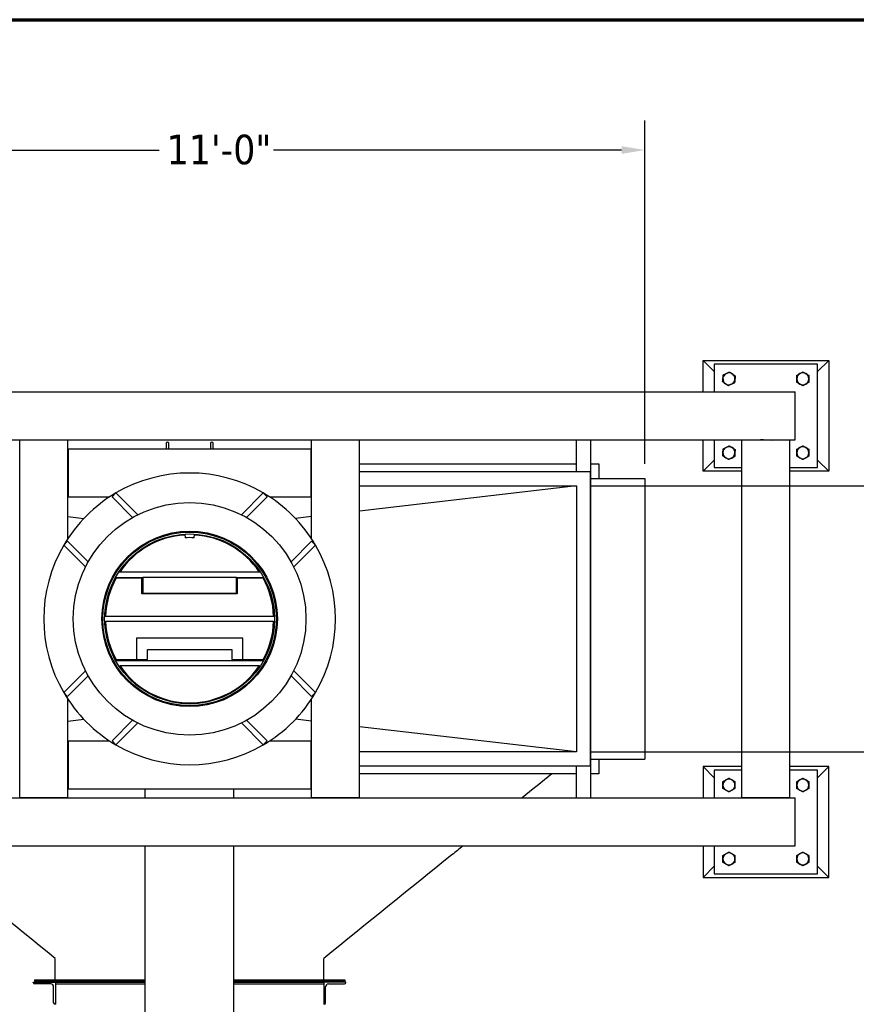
# Model space of a CAD drawing. Header units: inches. Extents: x 24 to 1128, y -94 to 748.
# Tile 497 of 546: x 509 to 622, y 615 to 748. Entities that reach past the tile are written whole.
import ezdxf

# ---------------------------------------------------------------- set-up
doc = ezdxf.new("R2010")
doc.units = ezdxf.units.IN
doc.header["$LTSCALE"] = 32
doc.header["$MEASUREMENT"] = 0
for name, color, linetype, lineweight in [('Border (ANSI)', 7, 'Continuous', 70), ('Dimension (ANSI)', 7, 'Continuous', 25), ('Visible (ANSI)', 7, 'Continuous', 30)]:
    doc.layers.add(name, color=color, linetype=linetype, lineweight=lineweight)
doc.styles.add('Note Text (ANSI)', font='tahoma.ttf')
doc.dimstyles.new('Architectural (ANSI)', dxfattribs={"dimscale": 32, "dimtxt": 0.125, "dimasz": 0.098425, "dimexe": 0.125, "dimexo": 0.0625, "dimgap": 0.031496, "dimtad": 0, "dimtih": 1, "dimtoh": 1, "dimdec": 4, "dimrnd": 1e-08, "dimzin": 3, "dimdsep": 46, "dimlunit": 4, "dimtxsty": 'Note Text (ANSI)', "dimcen": 0.09, "dimdle": 0.393701, "dimclrd": 256, "dimclre": 256, "dimclrt": 256, "dimadec": 0, "dimazin": 3, "dimtfac": 0.96, "dimtofl": 0, "dimtmove": 0, "dimatfit": 3, "dimfxl": 1, "dimfrac": 2, "dimtolj": 1, "dimtzin": 12, "dimlwd": -1, "dimlwe": -1, "dimarcsym": 0})

# ---------------------------------------------------------------- blocks, each defined once
blk = doc.blocks.new('Borders SUPERIOR BORDER')
at = {"layer": 'Border (ANSI)'}
blk.add_line((0.75, 23.375), (35.25, 23.375), dxfattribs=at)
blk = doc.blocks.new('*D18')
at = {"layer": 'Defpoints', "color": 0, "transparency": 16777216}
for p in [(593.6, 730.35), (461.6, 685.87), (593.6, 685.87)]:
    blk.add_point(p, dxfattribs=at)
at = {"layer": 'Dimension (ANSI)', "transparency": 16777216}
for p, q in [((461.6, 687.87), (461.6, 734.35)), ((593.6, 687.87), (593.6, 734.35)), ((464.75, 730.35), (527.86, 730.35)), ((590.45, 730.35), (543.34, 730.35))]:
    blk.add_line(p, q, dxfattribs=at)
for points in [[(464.75, 730.88), (464.75, 729.83), (461.6, 730.35)], [(590.45, 730.88), (590.45, 729.83), (593.6, 730.35)]]:
    blk.add_solid(points, dxfattribs=at)
at = {"layer": 'Dimension (ANSI)', "transparency": 16777216, "insert": (528.87, 732.43), "char_height": 4, "attachment_point": 1, "style": 'Note Text (ANSI)'}
blk.add_mtext('\\A1;11\'-0"', dxfattribs=at)
blk = doc.blocks.new('*D19')
at = {"layer": 'Defpoints', "color": 0, "transparency": 16777216}
for p in [(584.35, 684.87), (584.35, 648.87), (648.36, 648.87)]:
    blk.add_point(p, dxfattribs=at)
at = {"layer": 'Dimension (ANSI)', "transparency": 16777216}
for p, q in [((586.35, 684.87), (652.36, 684.87)), ((648.36, 681.72), (648.36, 669.96)), ((648.36, 652.02), (648.36, 663.78)), ((586.35, 648.87), (652.36, 648.87))]:
    blk.add_line(p, q, dxfattribs=at)
for points in [[(647.83, 681.72), (648.88, 681.72), (648.36, 684.87)], [(647.83, 652.02), (648.88, 652.02), (648.36, 648.87)]]:
    blk.add_solid(points, dxfattribs=at)
at = {"layer": 'Dimension (ANSI)', "transparency": 16777216, "insert": (642.96, 668.95), "char_height": 4, "attachment_point": 1, "style": 'Note Text (ANSI)'}
blk.add_mtext('\\A1;3\'-0"', dxfattribs=at)

msp = doc.modelspace()

# ---------------------------------------------------------------- linework, layer by layer
at = {"layer": 'Visible (ANSI)'}
for p, q in [((601.47679, 697.62041), (601.47679, 701.87041)), ((601.47679, 701.87041), (618.47679, 701.87041)), ((601.47679, 701.87041), (602.97679, 700.37041)), ((602.97679, 701.37041), (602.97679, 697.62041)), ((616.97679, 701.37041), (602.97679, 701.37041)), ((618.47679, 701.87041), (616.97679, 700.37041)), ((616.97679, 687.37041), (616.97679, 701.37041)), ((618.47679, 701.87041), (618.47679, 686.87041)), ((450.01179, 697.62041), (613.94179, 697.62041)), ((613.94179, 691.12041), (613.94179, 697.62041)), ((450.01179, 691.12041), (613.94179, 691.12041)), ((508.97679, 642.68041), (508.97679, 691.06041)), ((515.47679, 691.06041), (508.97679, 691.06041)), ((511.915, 691.06041), (511.915, 691.12041)), ((512.53858, 691.12041), (512.53858, 691.06041)), ((515.47679, 677.72456), (515.47679, 691.06041)), ((528.78929, 690.62991), (528.78929, 689.87041)), ((529.16429, 689.87041), (529.16429, 690.62991)), ((534.78929, 690.62991), (534.78929, 689.87041)), ((535.16429, 689.87041), (535.16429, 690.62991)), ((548.47679, 677.72456), (548.47679, 691.06041)), ((554.97679, 691.06041), (548.47679, 691.06041)), ((551.415, 691.06041), (551.415, 691.12041)), ((552.03858, 691.12041), (552.03858, 691.06041)), ((554.97679, 642.68041), (554.97679, 691.06041)), ((584.35179, 686.77041), (584.35179, 691.12041)), ((586.27179, 642.62041), (586.27179, 691.12041)), ((601.47679, 686.87041), (601.47679, 691.12041)), ((602.97679, 691.12041), (602.97679, 687.37041)), ((613.22679, 691.06041), (606.72679, 691.06041)), ((606.72679, 642.68041), (606.72679, 691.06041)), ((606.78929, 691.06041), (606.78929, 691.12041)), ((609.17991, 691.12041), (609.17991, 691.06041)), ((609.665, 691.11674), (609.25248, 691.11674)), ((609.665, 691.06041), (609.665, 691.12041)), ((610.28858, 691.12041), (610.28858, 691.06041)), ((612.97429, 691.08679), (610.79429, 691.08679)), ((611.39829, 691.08679), (611.39829, 691.12041)), ((611.7126, 691.08679), (611.7126, 691.12041)), ((611.74718, 691.12041), (611.71356, 691.08679)), ((613.22679, 642.68041), (613.22679, 691.06041)), ((515.53679, 689.87041), (515.53679, 683.37041)), ((548.41679, 689.87041), (515.53679, 689.87041)), ((548.41679, 683.37041), (548.41679, 689.87041)), ((601.47679, 686.87041), (602.97679, 688.37041)), ((618.47679, 686.87041), (616.97679, 688.37041)), ((515.47679, 687.87141), (515.53679, 687.87141)), ((515.47679, 686.9322), (515.53679, 686.9322)), ((548.41679, 687.87141), (548.47679, 687.87141)), ((548.41679, 686.9322), (548.47679, 686.9322)), ((554.97679, 687.87141), (584.35179, 687.87141)), ((586.25179, 686.77041), (554.97679, 686.77041)), ((586.25179, 646.97041), (586.25179, 686.77041)), ((586.27179, 687.87141), (587.35279, 687.87141)), ((587.35279, 687.87141), (587.35279, 685.87041)), ((606.72679, 686.87041), (601.47679, 686.87041)), ((602.97679, 687.37041), (606.72679, 687.37041)), ((613.22679, 687.37041), (616.97679, 687.37041)), ((618.47679, 686.87041), (613.22679, 686.87041)), ((515.53679, 686.30862), (515.47679, 686.30862)), ((548.47679, 686.30862), (548.41679, 686.30862)), ((586.27179, 685.87041), (593.60179, 685.87041)), ((593.60179, 685.87041), (593.60179, 647.87041)), ((515.47679, 684.87041), (515.53679, 684.87041)), ((521.47158, 683.38603), (522.00191, 683.91636)), ((522.00191, 683.91636), (524.95149, 680.96678)), ((539.00209, 680.96678), (541.95167, 683.91636)), ((541.95167, 683.91636), (542.482, 683.38603)), ((548.41679, 684.87041), (548.47679, 684.87041)), ((554.97679, 684.87041), (584.35179, 684.87041)), ((584.35179, 684.87041), (554.97679, 681.47009)), ((584.35179, 684.87041), (584.35179, 648.87041)), ((521.12264, 683.37041), (515.53679, 683.37041)), ((524.25819, 680.59942), (521.47158, 683.38603)), ((542.482, 683.38603), (539.69539, 680.59942)), ((548.41679, 683.37041), (542.83094, 683.37041)), ((515.47679, 680.71768), (517.65118, 680.46598)), ((548.47679, 680.71768), (546.3024, 680.46598)), ((514.93084, 676.84529), (515.46117, 677.37562)), ((515.46117, 677.37562), (518.24778, 674.58901)), ((527.1413, 677.71631), (527.23603, 677.62158)), ((527.23603, 677.62158), (527.4724, 677.85795)), ((531.32482, 678.35191), (531.35317, 677.85272)), ((532.60041, 677.85272), (532.62876, 678.35191)), ((536.48118, 677.85795), (536.71755, 677.62158)), ((536.71755, 677.62158), (536.81229, 677.71631)), ((545.7058, 674.58901), (548.49241, 677.37562)), ((548.49241, 677.37562), (549.02274, 676.84529)), ((517.88042, 673.89571), (514.93084, 676.84529)), ((549.02274, 676.84529), (546.07316, 673.89571)), ((521.94637, 672.49541), (525.64485, 672.49541)), ((525.51985, 672.37041), (522.01985, 672.37041)), ((522.40551, 673.24541), (522.55607, 673.24541)), ((522.55607, 673.24541), (541.39751, 673.24541)), ((525.51985, 670.24541), (525.51985, 672.37041)), ((525.64485, 672.37041), (525.51985, 672.37041)), ((525.64485, 672.49541), (525.64485, 670.37041)), ((538.30873, 672.49541), (525.64485, 672.49541)), ((538.30873, 670.37041), (538.30873, 672.49541)), ((538.30873, 672.49541), (542.00721, 672.49541)), ((538.43373, 672.37041), (538.30873, 672.37041)), ((538.43373, 672.37041), (538.43373, 670.24541)), ((541.93373, 672.37041), (538.43373, 672.37041)), ((541.39751, 673.24541), (541.54807, 673.24541)), ((520.98925, 671.3748), (521.22562, 671.61117)), ((521.22562, 671.61117), (521.13089, 671.7059)), ((542.82269, 671.7059), (542.72796, 671.61117)), ((542.72796, 671.61117), (542.96433, 671.3748)), ((538.43373, 670.24541), (525.51985, 670.24541)), ((525.64485, 670.37041), (538.30873, 670.37041)), ((520.48291, 667.24541), (520.60797, 667.24541)), ((520.60797, 667.24541), (543.34561, 667.24541)), ((543.34561, 667.24541), (543.47068, 667.24541)), ((520.48291, 666.49541), (520.60797, 666.49541)), ((543.34561, 666.49541), (520.60797, 666.49541)), ((543.34561, 666.49541), (543.47068, 666.49541)), ((524.76985, 664.24541), (524.76985, 661.37041)), ((539.18373, 664.24541), (524.76985, 664.24541)), ((539.18373, 661.37041), (539.18373, 664.24541)), ((526.26985, 662.74541), (537.68373, 662.74541)), ((526.26985, 661.37041), (526.26985, 662.74541)), ((537.68373, 662.74541), (537.68373, 661.37041)), ((521.22562, 662.12965), (520.98925, 662.36602)), ((521.13089, 662.03491), (521.22562, 662.12965)), ((522.01985, 661.37041), (524.76985, 661.37041)), ((524.76985, 661.37041), (526.26985, 661.37041)), ((525.64485, 661.37041), (525.64485, 661.24541)), ((537.68373, 661.37041), (539.18373, 661.37041)), ((538.30873, 661.24541), (538.30873, 661.37041)), ((539.18373, 661.37041), (541.93373, 661.37041)), ((542.96433, 662.36602), (542.72796, 662.12965)), ((542.72796, 662.12965), (542.82269, 662.03491)), ((521.94637, 661.24541), (525.64485, 661.24541)), ((522.40551, 660.49541), (522.55607, 660.49541)), ((541.39751, 660.49541), (522.55607, 660.49541)), ((525.64485, 661.24541), (538.30873, 661.24541)), ((538.30873, 661.24541), (542.00721, 661.24541)), ((541.39751, 660.49541), (541.54807, 660.49541)), ((514.93084, 656.89553), (517.88042, 659.84511)), ((518.24778, 659.15181), (515.46117, 656.3652)), ((548.49241, 656.3652), (545.7058, 659.15181)), ((546.07316, 659.84511), (549.02274, 656.89553)), ((515.46117, 656.3652), (514.93084, 656.89553)), ((515.47679, 642.68041), (515.47679, 656.01626)), ((525.97679, 657.20653), (525.97679, 657.0597)), ((527.23603, 656.11924), (527.1413, 656.02451)), ((527.4724, 655.88287), (527.23603, 656.11924)), ((536.71755, 656.11924), (536.48118, 655.88287)), ((536.81229, 656.02451), (536.71755, 656.11924)), ((537.97679, 657.20653), (537.97679, 657.0597)), ((548.47679, 642.68041), (548.47679, 656.01626)), ((549.02274, 656.89553), (548.49241, 656.3652)), ((531.33191, 655.5137), (531.32482, 655.38891)), ((532.62876, 655.38891), (532.62167, 655.5137)), ((515.47679, 653.02314), (517.65118, 653.27484)), ((548.47679, 653.02314), (546.3024, 653.27484)), ((521.47158, 650.35479), (524.25819, 653.1414)), ((524.95149, 652.77404), (522.00191, 649.82446)), ((541.95167, 649.82446), (539.00209, 652.77404)), ((539.69539, 653.1414), (542.482, 650.35479)), ((584.35179, 648.87041), (554.97679, 652.27073)), ((515.53679, 650.37041), (521.12264, 650.37041)), ((515.53679, 650.37041), (515.53679, 643.87041)), ((522.00191, 649.82446), (521.47158, 650.35479)), ((542.482, 650.35479), (541.95167, 649.82446)), ((542.83094, 650.37041), (548.41679, 650.37041)), ((548.41679, 643.87041), (548.41679, 650.37041)), ((515.53679, 648.87041), (515.47679, 648.87041)), ((548.47679, 648.87041), (548.41679, 648.87041)), ((584.35179, 648.87041), (554.97679, 648.87041)), ((515.47679, 647.4322), (515.53679, 647.4322)), ((515.53679, 646.80862), (515.47679, 646.80862)), ((548.41679, 647.4322), (548.47679, 647.4322)), ((548.47679, 646.80862), (548.41679, 646.80862)), ((554.97679, 646.97041), (586.25179, 646.97041)), ((584.35179, 642.62041), (584.35179, 646.97041)), ((586.27179, 647.87041), (593.60179, 647.87041)), ((587.35279, 647.87041), (587.35279, 645.87141)), ((601.47679, 646.87041), (601.47679, 642.62041)), ((606.72679, 646.87041), (601.47679, 646.87041)), ((601.47679, 646.87041), (602.97679, 645.37041)), ((618.47679, 646.87041), (613.22679, 646.87041)), ((618.47679, 646.87041), (616.97679, 645.37041)), ((618.47679, 631.87041), (618.47679, 646.87041)), ((515.53679, 645.87141), (515.47679, 645.87141)), ((548.47679, 645.87141), (548.41679, 645.87141)), ((584.35179, 645.87141), (554.97679, 645.87141)), ((587.35279, 645.87141), (586.27179, 645.87141)), ((602.97679, 646.37041), (602.97679, 642.62041)), ((606.72679, 646.37041), (602.97679, 646.37041)), ((616.97679, 646.37041), (613.22679, 646.37041)), ((616.97679, 632.37041), (616.97679, 646.37041)), ((450.01179, 642.62041), (613.94179, 642.62041)), ((508.97679, 642.68041), (515.47679, 642.68041)), ((511.915, 642.62041), (511.915, 642.68041)), ((512.53858, 642.68041), (512.53858, 642.62041)), ((515.53679, 643.87041), (548.41679, 643.87041)), ((525.97679, 642.62041), (525.97679, 643.87041)), ((537.97679, 642.62041), (537.97679, 643.87041)), ((548.47679, 642.68041), (554.97679, 642.68041)), ((551.415, 642.62041), (551.415, 642.68041)), ((552.03858, 642.68041), (552.03858, 642.62041)), ((606.72679, 642.68041), (613.22679, 642.68041)), ((606.97929, 642.65403), (609.15929, 642.65403)), ((609.665, 642.62041), (609.665, 642.68041)), ((610.28858, 642.68041), (610.28858, 642.62041)), ((613.16429, 642.68041), (613.16429, 642.62041)), ((613.94179, 636.12041), (613.94179, 642.62041)), ((450.01179, 636.12041), (613.94179, 636.12041)), ((525.97679, 512.38341), (525.97679, 636.12041)), ((537.97679, 512.38341), (537.97679, 636.12041)), ((601.47679, 636.12041), (601.47679, 631.87041)), ((602.97679, 636.12041), (602.97679, 632.37041)), ((601.47679, 631.87041), (602.97679, 633.37041)), ((618.47679, 631.87041), (616.97679, 633.37041)), ((602.97679, 632.37041), (616.97679, 632.37041)), ((601.47679, 631.87041), (618.47679, 631.87041)), ((513.79029, 617.99641), (513.79029, 620.90695)), ((550.16529, 617.99641), (550.16529, 620.90695)), ((510.82154, 617.62391), (510.82154, 617.68391)), ((510.82154, 617.68391), (513.82154, 617.68391)), ((510.97779, 617.99641), (525.97679, 617.99641)), ((510.97779, 617.99641), (510.97779, 617.80891)), ((510.97779, 617.80891), (525.97679, 617.80891)), ((513.19154, 617.43391), (511.01154, 617.43391)), ((513.82154, 617.68391), (513.82154, 614.68391)), ((513.82154, 617.68391), (525.97679, 617.68391)), ((513.82154, 617.62391), (513.82154, 617.68391)), ((513.82154, 617.43391), (525.97679, 617.43391)), ((537.97679, 617.99641), (552.97779, 617.99641)), ((537.97679, 617.80891), (552.97779, 617.80891)), ((537.97679, 617.68391), (550.13394, 617.68391)), ((537.97679, 617.43391), (550.13394, 617.43391)), ((553.13394, 617.68391), (550.13394, 617.68391)), ((550.13394, 617.68391), (550.13394, 614.68391)), ((550.13394, 617.62391), (550.13394, 617.68391)), ((550.76394, 617.43391), (552.94394, 617.43391)), ((552.97779, 617.99641), (552.97779, 617.80891)), ((553.13394, 617.62391), (553.13394, 617.68391)), ((513.57154, 614.87391), (513.57154, 617.05391)), ((550.38394, 614.87391), (550.38394, 617.05391)), ((513.82154, 614.68391), (513.76154, 614.68391)), ((550.13394, 614.68391), (550.19394, 614.68391))]:
    msp.add_line(p, q, dxfattribs=at)
for radius in [15.75, 11.875, 11.75, 11.5]:
    msp.add_circle((531.97679, 666.87041), radius, dxfattribs=at)
for centre, radius, start, end in [((604.97679, 699.37041), 0.8125, 114.8071497, 174.8071497), ((604.97679, 699.37041), 0.8125, 54.8071497, 114.8071497), ((604.97679, 699.37041), 0.8125, 354.8071497, 54.8071497), ((614.97679, 699.37041), 0.8125, 120, 180), ((614.97679, 699.37041), 0.8125, 60, 120), ((614.97679, 699.37041), 0.8125, 0, 60), ((604.97679, 699.37041), 0.8125, 174.8071497, 234.8071497), ((604.97679, 699.37041), 0.8125, 234.8071497, 294.8071497), ((604.97679, 699.37041), 0.8125, 294.8071497, 354.8071497), ((614.97679, 699.37041), 0.8125, 180, 240), ((614.97679, 699.37041), 0.8125, 240, 300), ((614.97679, 699.37041), 0.8125, 300, 0), ((528.97679, 690.62991), 0.1875, 0, 180), ((534.97679, 690.62991), 0.1875, 0, 180), ((604.97679, 689.37041), 0.8125, 177.5537863, 237.5537863), ((604.97679, 689.37041), 0.8125, 117.5537863, 177.5537863), ((604.97679, 689.37041), 0.8125, 57.5537863, 117.5537863), ((604.97679, 689.37041), 0.8125, 297.5537863, 357.5537863), ((604.97679, 689.37041), 0.8125, 357.5537863, 57.5537863), ((614.97679, 689.37041), 0.8125, 120, 180), ((614.97679, 689.37041), 0.8125, 180, 240), ((614.97679, 689.37041), 0.8125, 60, 120), ((614.97679, 689.37041), 0.8125, 0, 60), ((614.97679, 689.37041), 0.8125, 300, 0), ((604.97679, 689.37041), 0.8125, 237.5537863, 297.5537863), ((614.97679, 689.37041), 0.8125, 240, 300), ((531.97679, 666.87041), 19.75, 59.6648537, 120.3351463), ((531.97679, 666.87041), 19.75, 120.3351463, 149.6648537), ((531.97679, 666.87041), 19.75, 30.3351463, 59.6648537), ((531.97679, 666.87041), 11.375, 93.25, 145.9137983), ((531.97679, 666.87041), 11, 86.75, 93.25), ((531.97679, 666.87041), 11.375, 34.0862017, 86.75), ((531.97679, 666.87041), 19.75, 149.6648537, 210.3351463), ((531.97679, 666.87041), 19.75, 329.6648537, 30.3351463), ((531.97679, 666.87041), 11.375, 151.0846779, 178.1107858), ((531.97679, 666.87041), 11.375, 1.8892142, 28.9153221), ((531.97679, 666.87041), 11.375, 181.8892142, 208.9153221), ((531.97679, 666.87041), 11.375, 331.0846779, 358.1107858), ((531.97679, 666.87041), 11.375, 214.0862017, 325.9137983), ((531.97679, 666.87041), 19.75, 210.3351463, 239.6648537), ((531.97679, 666.87041), 19.75, 300.3351463, 329.6648537), ((531.97679, 666.87041), 19.75, 239.6648537, 300.3351463), ((604.97679, 644.37041), 0.8125, 120, 180), ((604.97679, 644.37041), 0.8125, 180, 240), ((604.97679, 644.37041), 0.8125, 60, 120), ((604.97679, 644.37041), 0.8125, 0, 60), ((604.97679, 644.37041), 0.8125, 300, 0), ((614.97679, 644.37041), 0.8125, 120, 180), ((614.97679, 644.37041), 0.8125, 180, 240), ((614.97679, 644.37041), 0.8125, 60, 120), ((614.97679, 644.37041), 0.8125, 0, 60), ((614.97679, 644.37041), 0.8125, 300, 0), ((604.97679, 644.37041), 0.8125, 240, 300), ((614.97679, 644.37041), 0.8125, 240, 300), ((604.97679, 634.37041), 0.8125, 120, 180), ((604.97679, 634.37041), 0.8125, 60, 120), ((604.97679, 634.37041), 0.8125, 0, 60), ((614.97679, 634.37041), 0.8125, 120, 180), ((614.97679, 634.37041), 0.8125, 60, 120), ((614.97679, 634.37041), 0.8125, 0, 60), ((604.97679, 634.37041), 0.8125, 180, 240), ((604.97679, 634.37041), 0.8125, 240, 300), ((604.97679, 634.37041), 0.8125, 300, 0), ((614.97679, 634.37041), 0.8125, 180, 240), ((614.97679, 634.37041), 0.8125, 240, 300), ((614.97679, 634.37041), 0.8125, 300, 0), ((511.01154, 617.62391), 0.19, 180, 270), ((513.19154, 617.05391), 0.38, 0, 90), ((550.76394, 617.05391), 0.38, 90, 180), ((552.94394, 617.62391), 0.19, 270, 0), ((513.76154, 614.87391), 0.19, 180, 270), ((550.19394, 614.87391), 0.19, 270, 0)]:
    msp.add_arc(centre, radius, start, end, dxfattribs=at)
for centre, major_axis, start_param, end_param in [((610.79429, 691.41116), (-0.38, 0), 1.111461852, 1.570796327), ((612.97429, 690.9246), (-0.19, 0), 4.134025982, 4.71238898), ((606.97929, 642.81622), (0.19, 0), 4.134025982, 4.71238898), ((609.15929, 642.32966), (0.38, 0), 1.111461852, 1.570796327)]:
    msp.add_ellipse(centre, major_axis=major_axis, ratio=0.853610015, start_param=start_param, end_param=end_param, dxfattribs=at)
for points, weights in [([(604.16763, 699.44395), (604.18733, 699.66076), (604.21008, 699.91112)], [1, 1.0379548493, 1]), ([(604.21008, 699.91112), (604.43827, 700.01659), (604.63589, 700.10794)], [1, 1.0379548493, 1]), ([(604.63589, 700.10794), (604.83351, 700.19928), (605.06171, 700.30475)], [1, 1.0379548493, 1]), ([(605.06171, 700.30475), (605.26714, 700.15987), (605.44506, 700.0344)], [1, 1.0379548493, 1]), ([(605.44506, 700.0344), (605.62297, 699.90893), (605.82841, 699.76404)], [1, 1.0379548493, 1]), ([(614.16429, 699.83951), (614.382, 699.9652), (614.57054, 700.07406)], [1, 1.0379548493, 1]), ([(614.57054, 700.07406), (614.75908, 700.18291), (614.97679, 700.3086)], [1, 1.0379548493, 1]), ([(614.97679, 700.3086), (615.1945, 700.18291), (615.38304, 700.07406)], [1, 1.0379548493, 1]), ([(615.38304, 700.07406), (615.57158, 699.9652), (615.78929, 699.83951)], [1, 1.0379548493, 1]), ([(604.12517, 698.97678), (604.14792, 699.22713), (604.16763, 699.44395)], [1, 1.0379548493, 1]), ([(604.50852, 698.70642), (604.33061, 698.83189), (604.12517, 698.97678)], [1, 1.0379548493, 1]), ([(604.89188, 698.43607), (604.68644, 698.58095), (604.50852, 698.70642)], [1, 1.0379548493, 1]), ([(605.31769, 698.63288), (605.12007, 698.54154), (604.89188, 698.43607)], [1, 1.0379548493, 1]), ([(605.7435, 698.8297), (605.51531, 698.72423), (605.31769, 698.63288)], [1, 1.0379548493, 1]), ([(605.78596, 699.29687), (605.76625, 699.08006), (605.7435, 698.8297)], [1, 1.0379548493, 1]), ([(605.82841, 699.76404), (605.80566, 699.51369), (605.78596, 699.29687)], [1, 1.0379548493, 1]), ([(614.16429, 699.37041), (614.16429, 699.58812), (614.16429, 699.83951)], [1, 1.0379548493, 1]), ([(614.16429, 698.90131), (614.16429, 699.1527), (614.16429, 699.37041)], [1, 1.0379548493, 1]), ([(614.57054, 698.66676), (614.382, 698.77562), (614.16429, 698.90131)], [1, 1.0379548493, 1]), ([(614.97679, 698.43222), (614.75908, 698.55791), (614.57054, 698.66676)], [1, 1.0379548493, 1]), ([(615.38304, 698.66676), (615.1945, 698.55791), (614.97679, 698.43222)], [1, 1.0379548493, 1]), ([(615.78929, 698.90131), (615.57158, 698.77562), (615.38304, 698.66676)], [1, 1.0379548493, 1]), ([(615.78929, 699.83951), (615.78929, 699.58812), (615.78929, 699.37041)], [1, 1.0379548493, 1]), ([(615.78929, 699.37041), (615.78929, 699.1527), (615.78929, 698.90131)], [1, 1.0379548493, 1]), ([(609.25248, 691.11674), (609.23577, 691.08779), (609.22307, 691.06041)], [1, 1.00849355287, 1.01318572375]), ([(609.25142, 691.12041), (609.25195, 691.11857), (609.25248, 691.11674)], [1.00053114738, 1.0002674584, 1]), ([(611.36823, 691.08679), (611.37127, 691.10372), (611.374, 691.12041)], [1.01524813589, 1.016464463, 1.01728407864]), ([(604.14501, 688.93642), (604.15574, 689.18758), (604.16503, 689.40509)], [1, 1.0379548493, 1]), ([(604.16503, 689.40509), (604.17432, 689.6226), (604.18505, 689.87376)], [1, 1.0379548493, 1]), ([(604.18505, 689.87376), (604.40793, 689.99005), (604.60094, 690.09075)], [1, 1.0379548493, 1]), ([(604.60094, 690.09075), (604.79396, 690.19146), (605.01683, 690.30775)], [1, 1.0379548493, 1]), ([(605.01683, 690.30775), (605.22898, 690.17288), (605.4127, 690.05607)], [1, 1.0379548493, 1]), ([(605.4127, 690.05607), (605.59643, 689.93927), (605.80857, 689.8044)], [1, 1.0379548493, 1]), ([(605.78855, 689.33573), (605.77926, 689.11822), (605.76853, 688.86706)], [1, 1.0379548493, 1]), ([(605.80857, 689.8044), (605.79784, 689.55324), (605.78855, 689.33573)], [1, 1.0379548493, 1]), ([(614.16429, 689.83951), (614.382, 689.9652), (614.57054, 690.07406)], [1, 1.0379548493, 1]), ([(614.16429, 689.37041), (614.16429, 689.58812), (614.16429, 689.83951)], [1, 1.0379548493, 1]), ([(614.16429, 688.90131), (614.16429, 689.1527), (614.16429, 689.37041)], [1, 1.0379548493, 1]), ([(614.57054, 690.07406), (614.75908, 690.18291), (614.97679, 690.3086)], [1, 1.0379548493, 1]), ([(614.97679, 690.3086), (615.1945, 690.18291), (615.38304, 690.07406)], [1, 1.0379548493, 1]), ([(615.38304, 690.07406), (615.57158, 689.9652), (615.78929, 689.83951)], [1, 1.0379548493, 1]), ([(615.78929, 689.83951), (615.78929, 689.58812), (615.78929, 689.37041)], [1, 1.0379548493, 1]), ([(615.78929, 689.37041), (615.78929, 689.1527), (615.78929, 688.90131)], [1, 1.0379548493, 1]), ([(604.54088, 688.68474), (604.35716, 688.80155), (604.14501, 688.93642)], [1, 1.0379548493, 1]), ([(604.93675, 688.43307), (604.7246, 688.56794), (604.54088, 688.68474)], [1, 1.0379548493, 1]), ([(605.35264, 688.65007), (605.15962, 688.54936), (604.93675, 688.43307)], [1, 1.0379548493, 1]), ([(605.76853, 688.86706), (605.54565, 688.75077), (605.35264, 688.65007)], [1, 1.0379548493, 1]), ([(614.57054, 688.66676), (614.382, 688.77562), (614.16429, 688.90131)], [1, 1.0379548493, 1]), ([(614.97679, 688.43222), (614.75908, 688.55791), (614.57054, 688.66676)], [1, 1.0379548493, 1]), ([(615.38304, 688.66676), (615.1945, 688.55791), (614.97679, 688.43222)], [1, 1.0379548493, 1]), ([(615.78929, 688.90131), (615.57158, 688.77562), (615.38304, 688.66676)], [1, 1.0379548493, 1]), ([(604.57054, 645.07406), (604.75908, 645.18291), (604.97679, 645.3086)], [1, 1.0379548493, 1]), ([(604.97679, 645.3086), (605.1945, 645.18291), (605.38304, 645.07406)], [1, 1.0379548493, 1]), ([(614.57054, 645.07406), (614.75908, 645.18291), (614.97679, 645.3086)], [1, 1.0379548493, 1]), ([(614.97679, 645.3086), (615.1945, 645.18291), (615.38304, 645.07406)], [1, 1.0379548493, 1]), ([(604.16429, 644.83951), (604.382, 644.9652), (604.57054, 645.07406)], [1, 1.0379548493, 1]), ([(604.16429, 644.37041), (604.16429, 644.58812), (604.16429, 644.83951)], [1, 1.0379548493, 1]), ([(604.16429, 643.90131), (604.16429, 644.1527), (604.16429, 644.37041)], [1, 1.0379548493, 1]), ([(605.38304, 645.07406), (605.57158, 644.9652), (605.78929, 644.83951)], [1, 1.0379548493, 1]), ([(605.78929, 644.83951), (605.78929, 644.58812), (605.78929, 644.37041)], [1, 1.0379548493, 1]), ([(605.78929, 644.37041), (605.78929, 644.1527), (605.78929, 643.90131)], [1, 1.0379548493, 1]), ([(614.16429, 644.83951), (614.382, 644.9652), (614.57054, 645.07406)], [1, 1.0379548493, 1]), ([(614.16429, 644.37041), (614.16429, 644.58812), (614.16429, 644.83951)], [1, 1.0379548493, 1]), ([(614.16429, 643.90131), (614.16429, 644.1527), (614.16429, 644.37041)], [1, 1.0379548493, 1]), ([(615.38304, 645.07406), (615.57158, 644.9652), (615.78929, 644.83951)], [1, 1.0379548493, 1]), ([(615.78929, 644.83951), (615.78929, 644.58812), (615.78929, 644.37041)], [1, 1.0379548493, 1]), ([(615.78929, 644.37041), (615.78929, 644.1527), (615.78929, 643.90131)], [1, 1.0379548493, 1]), ([(604.57054, 643.66676), (604.382, 643.77562), (604.16429, 643.90131)], [1, 1.0379548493, 1]), ([(604.97679, 643.43222), (604.75908, 643.55791), (604.57054, 643.66676)], [1, 1.0379548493, 1]), ([(605.38304, 643.66676), (605.1945, 643.55791), (604.97679, 643.43222)], [1, 1.0379548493, 1]), ([(605.78929, 643.90131), (605.57158, 643.77562), (605.38304, 643.66676)], [1, 1.0379548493, 1]), ([(614.57054, 643.66676), (614.382, 643.77562), (614.16429, 643.90131)], [1, 1.0379548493, 1]), ([(614.97679, 643.43222), (614.75908, 643.55791), (614.57054, 643.66676)], [1, 1.0379548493, 1]), ([(615.38304, 643.66676), (615.1945, 643.55791), (614.97679, 643.43222)], [1, 1.0379548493, 1]), ([(615.78929, 643.90131), (615.57158, 643.77562), (615.38304, 643.66676)], [1, 1.0379548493, 1]), ([(604.16429, 634.83951), (604.382, 634.9652), (604.57054, 635.07406)], [1, 1.0379548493, 1]), ([(604.16429, 634.37041), (604.16429, 634.58812), (604.16429, 634.83951)], [1, 1.0379548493, 1]), ([(604.57054, 635.07406), (604.75908, 635.18291), (604.97679, 635.3086)], [1, 1.0379548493, 1]), ([(604.97679, 635.3086), (605.1945, 635.18291), (605.38304, 635.07406)], [1, 1.0379548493, 1]), ([(605.38304, 635.07406), (605.57158, 634.9652), (605.78929, 634.83951)], [1, 1.0379548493, 1]), ([(605.78929, 634.83951), (605.78929, 634.58812), (605.78929, 634.37041)], [1, 1.0379548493, 1]), ([(614.16429, 634.83951), (614.382, 634.9652), (614.57054, 635.07406)], [1, 1.0379548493, 1]), ([(614.16429, 634.37041), (614.16429, 634.58812), (614.16429, 634.83951)], [1, 1.0379548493, 1]), ([(614.57054, 635.07406), (614.75908, 635.18291), (614.97679, 635.3086)], [1, 1.0379548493, 1]), ([(614.97679, 635.3086), (615.1945, 635.18291), (615.38304, 635.07406)], [1, 1.0379548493, 1]), ([(615.38304, 635.07406), (615.57158, 634.9652), (615.78929, 634.83951)], [1, 1.0379548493, 1]), ([(615.78929, 634.83951), (615.78929, 634.58812), (615.78929, 634.37041)], [1, 1.0379548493, 1]), ([(604.16429, 633.90131), (604.16429, 634.1527), (604.16429, 634.37041)], [1, 1.0379548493, 1]), ([(604.57054, 633.66676), (604.382, 633.77562), (604.16429, 633.90131)], [1, 1.0379548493, 1]), ([(604.97679, 633.43222), (604.75908, 633.55791), (604.57054, 633.66676)], [1, 1.0379548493, 1]), ([(605.38304, 633.66676), (605.1945, 633.55791), (604.97679, 633.43222)], [1, 1.0379548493, 1]), ([(605.78929, 633.90131), (605.57158, 633.77562), (605.38304, 633.66676)], [1, 1.0379548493, 1]), ([(605.78929, 634.37041), (605.78929, 634.1527), (605.78929, 633.90131)], [1, 1.0379548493, 1]), ([(614.16429, 633.90131), (614.16429, 634.1527), (614.16429, 634.37041)], [1, 1.0379548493, 1]), ([(614.57054, 633.66676), (614.382, 633.77562), (614.16429, 633.90131)], [1, 1.0379548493, 1]), ([(614.97679, 633.43222), (614.75908, 633.55791), (614.57054, 633.66676)], [1, 1.0379548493, 1]), ([(615.38304, 633.66676), (615.1945, 633.55791), (614.97679, 633.43222)], [1, 1.0379548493, 1]), ([(615.78929, 633.90131), (615.57158, 633.77562), (615.38304, 633.66676)], [1, 1.0379548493, 1]), ([(615.78929, 634.37041), (615.78929, 634.1527), (615.78929, 633.90131)], [1, 1.0379548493, 1])]:
    msp.add_rational_spline(points, weights, degree=2, dxfattribs=at)
msp.add_open_spline([(581.01123, 645.87141), (579.67186, 644.78759), (578.33278, 643.70399), (576.99375, 642.62041)], degree=3, dxfattribs=at)
for points, knots in [([(513.79029, 620.90695), (508.0122, 625.58408), (502.24531, 630.25172), (495.97574, 635.32574), (495.48475, 635.7231), (494.99382, 636.12041)], [0.227218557, 0.227218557, 0.227218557, 0.227218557, 56.873916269, 56.873916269, 61.687787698, 61.687787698, 61.687787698, 61.687787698]), ([(568.96176, 636.12041), (568.47083, 635.7231), (567.97984, 635.32574), (561.71028, 630.25172), (555.94338, 625.58408), (550.16529, 620.90695)], [52.065638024, 52.065638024, 52.065638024, 52.065638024, 56.87917741, 56.87917741, 113.522156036, 113.522156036, 113.522156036, 113.522156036])]:
    msp.add_open_spline(points, degree=3, knots=knots, dxfattribs=at)

# ---------------------------------------------------------------- block references
at = {"xscale": 32, "yscale": 32, "zscale": 32}
msp.add_blockref('Borders SUPERIOR BORDER', (0, 0), dxfattribs=at)

# ---------------------------------------------------------------- dimensions: what is measured, and where the dimension line sits
at = {"layer": 'Dimension (ANSI)'}
for base, p1, p2, angle, override, picture, middle in [((593.60179, 730.35104), (461.60179, 685.87041), (593.60179, 685.87041), 180, {"dimgap": 0.031496, "dimtih": 0, "dimtoh": 0, "dimdec": 4, "dimlfac": 1, "dimtol": 0, "dimlim": 0, "dimtp": 0, "dimtm": 0, "dimtdec": 2, "dimatfit": 1}, '*D18', (535.60179, 730.35104)), ((648.35924, 648.87041), (584.35179, 684.87041), (584.35179, 648.87041), 90, {"dimgap": 0.031496, "dimdec": 4, "dimlfac": 1, "dimtol": 0, "dimlim": 0, "dimtp": 0, "dimtm": 0, "dimtdec": 2, "dimatfit": 1}, '*D19', (648.35924, 666.87041))]:
    dim = msp.add_linear_dim(base=base, p1=p1, p2=p2, angle=angle, dimstyle='Architectural (ANSI)', override=override, dxfattribs=at)
    dim.commit()
    dim.dimension.update_dxf_attribs({"geometry": picture, "text_midpoint": middle, "dimtype": 160})

doc.saveas('drawing.dxf')
